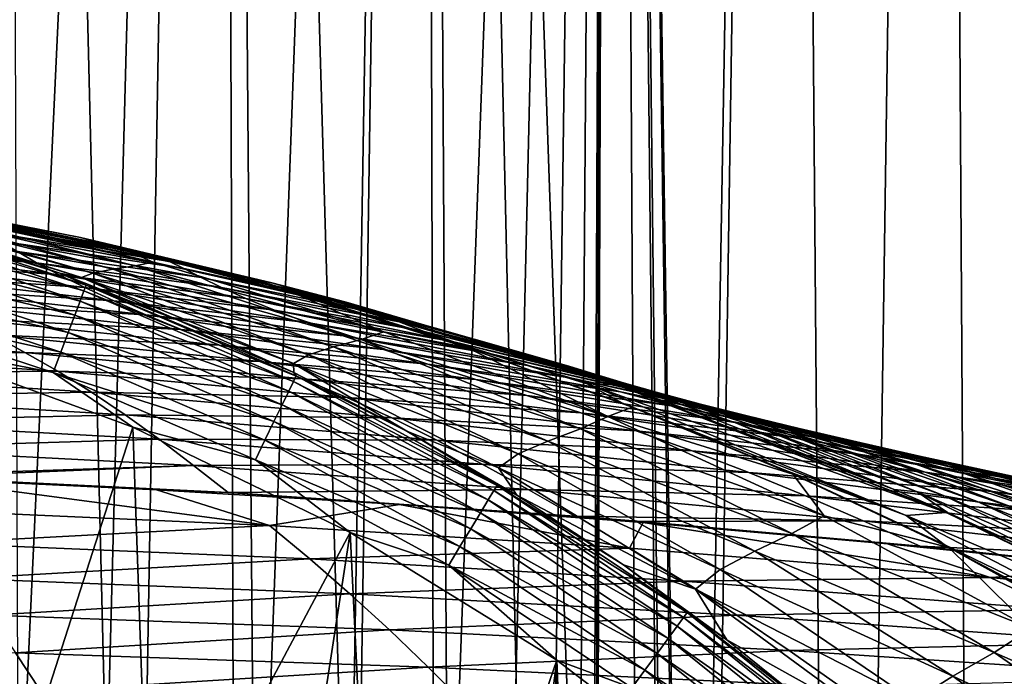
# Model space of a CAD drawing. Header units: metres. Extents: x -150 to 310, y -128 to 84.
# Tile 438 of 465: x 256.42 to 264.04, y 52.28 to 57.37. Entities that reach past the tile are written whole.
import ezdxf

# ---------------------------------------------------------------- set-up
doc = ezdxf.new("R2010")
doc.units = ezdxf.units.M
doc.layers.add('solid_26009703_SW0001_01', color=7, linetype='CONTINUOUS')

msp = doc.modelspace()

# ---------------------------------------------------------------- linework, layer by layer
at = {"layer": 'solid_26009703_SW0001_01'}
for points in [[(256.054688, 52.131805, 15.885242), (257.091187, 51.410515, 15.450412), (256.292542, 84.099998, 15.792057)], [(257.091187, 51.410515, 15.450412), (257.961365, 84.099998, 15.020418), (256.292542, 84.099998, 15.792057)], [(256.410187, 50.776371, -15.745143), (256.292542, 84.099998, -15.792057), (257.961365, 84.099998, -15.020418)], [(257.367126, 49.993549, -15.320755), (256.410187, 50.776371, -15.745143), (257.961365, 84.099998, -15.020418)], [(257.091187, 51.410515, 15.450412), (258.078766, 50.54818, 14.957729), (257.961365, 84.099998, 15.020418)], [(258.248108, 49.091465, -14.865012), (257.367126, 49.993549, -15.320755), (257.961365, 84.099998, -15.020418)], [(258.965302, 49.57592, 14.443796), (259.54129, 84.099998, 14.069586), (257.961365, 84.099998, 15.020418)], [(258.078766, 50.54818, 14.957729), (258.965302, 49.57592, 14.443796), (257.961365, 84.099998, 15.020418)], [(258.248108, 49.091465, -14.865012), (257.961365, 84.099998, -15.020418), (259.54129, 84.099998, -14.069586)], [(259.004242, 48.106419, -14.419548), (258.248108, 49.091465, -14.865012), (259.54129, 84.099998, -14.069586)], [(258.965302, 49.57592, 14.443796), (259.745392, 48.498402, 13.929379), (259.54129, 84.099998, 14.069586)], [(259.635254, 47.061981, -14.00578), (259.004242, 48.106419, -14.419548), (259.54129, 84.099998, -14.069586)], [(260.865784, 46.256153, 13.074194), (261.004303, 84.099998, 12.957369), (259.54129, 84.099998, 14.069586)], [(260.375275, 47.388805, 13.466767), (260.865784, 46.256153, 13.074194), (259.54129, 84.099998, 14.069586)], [(259.745392, 48.498402, 13.929379), (260.375275, 47.388805, 13.466767), (259.54129, 84.099998, 14.069586)], [(259.635254, 47.061981, -14.00578), (259.54129, 84.099998, -14.069586), (261.004303, 84.099998, -12.957369)], [(260.118439, 46.009544, -13.660788), (259.635254, 47.061981, -14.00578), (261.004303, 84.099998, -12.957369)], [(260.473267, 44.960007, -13.390701), (260.118439, 46.009544, -13.660788), (261.004303, 84.099998, -12.957369)], [(260.70578, 43.935467, -13.205546), (260.473267, 44.960007, -13.390701), (261.004303, 84.099998, -12.957369)], [(260.834045, 42.924469, -13.100519), (260.70578, 43.935467, -13.205546), (261.004303, 84.099998, -12.957369)], [(260.86496, 41.92757, -13.074885), (260.834045, 42.924469, -13.100519), (261.004303, 84.099998, -12.957369)], [(261.55072, 32.099998, -12.473018), (260.86496, 41.92757, -13.074885), (261.004303, 84.099998, -12.957369)], [(260.865784, 46.256153, 13.074194), (261.218506, 45.152451, 12.772821), (261.004303, 84.099998, 12.957369)], [(261.614532, 41.969818, 12.413801), (262.342926, 84.099998, 11.689745), (261.004303, 84.099998, 12.957369)], [(261.581024, 43.01535, 12.445072), (261.614532, 41.969818, 12.413801), (261.004303, 84.099998, 12.957369)], [(261.451355, 44.069912, 12.564504), (261.581024, 43.01535, 12.445072), (261.004303, 84.099998, 12.957369)], [(261.218506, 45.152451, 12.772821), (261.451355, 44.069912, 12.564504), (261.004303, 84.099998, 12.957369)], [(261.55072, 32.099998, -12.473018), (261.004303, 84.099998, -12.957369), (262.342926, 84.099998, -11.689745)], [(262.773315, 32.099998, -11.217721), (261.55072, 32.099998, -12.473018), (262.342926, 84.099998, -11.689745)], [(261.614532, 41.969818, 12.413801), (262.773315, 32.099998, 11.217721), (262.342926, 84.099998, 11.689745)], [(262.773315, 32.099998, 11.217721), (263.533142, 84.099998, 10.287792), (262.342926, 84.099998, 11.689745)], [(262.773315, 32.099998, -11.217721), (262.342926, 84.099998, -11.689745), (263.533142, 84.099998, -10.287792)], [(262.773315, 32.099998, 11.217721), (263.8573, 32.099998, 9.84706), (263.533142, 84.099998, 10.287792)], [(263.8573, 32.099998, -9.84706), (262.773315, 32.099998, -11.217721), (263.533142, 84.099998, -10.287792)], [(263.8573, 32.099998, 9.84706), (264.565948, 84.099998, 8.765393), (263.533142, 84.099998, 10.287792)], [(263.8573, 32.099998, -9.84706), (263.533142, 84.099998, -10.287792), (264.565948, 84.099998, -8.765393)], [(263.8573, 32.099998, 9.84706), (264.7966, 32.099998, 8.370223), (264.565948, 84.099998, 8.765393)], [(264.7966, 32.099998, -8.370223), (263.8573, 32.099998, -9.84706), (264.565948, 84.099998, -8.765393)], [(255.212128, 55.891445, 36.803436), (255.2733, 55.899307, 52.737919), (256.984924, 55.403477, 52.743118)], [(256.898315, 55.368999, 36.806248), (255.212128, 55.891445, 36.803436), (256.984924, 55.403477, 52.743118)], [(255.798996, 55.717415, 20.900473), (255.212128, 55.891445, 36.803436), (256.898315, 55.368999, 36.806248)], [(255.2733, 55.899307, 52.737919), (255.389999, 55.904415, 68.733292), (257.139984, 55.433613, 68.733543)], [(256.984924, 55.403477, 52.743118), (255.2733, 55.899307, 52.737919), (257.139984, 55.433613, 68.733543)], [(255.389999, 55.904415, 68.733292), (255.521652, 55.907814, 84.923531), (257.313538, 55.461067, 84.900261)], [(257.139984, 55.433613, 68.733543), (255.389999, 55.904415, 68.733292), (257.313538, 55.461067, 84.900261)], [(255.521652, 55.907814, 84.923531), (255.626846, 55.911312, 101.206551), (257.454254, 55.488689, 101.15081)], [(257.313538, 55.461067, 84.900261), (255.521652, 55.907814, 84.923531), (257.454254, 55.488689, 101.15081)], [(255.536438, 55.946499, 120.699867), (255.628342, 55.897404, 124.9048), (258.37326, 55.328197, 124.787811)], [(256.890594, 55.680046, 120.654282), (255.536438, 55.946499, 120.699867), (258.37326, 55.328197, 124.787811)], [(255.696793, 55.91116, 117.425247), (255.536438, 55.946499, 120.699867), (256.890594, 55.680046, 120.654282)], [(257.226135, 55.588684, 117.113655), (257.454254, 55.488689, 101.15081), (255.626846, 55.911312, 101.206551)], [(255.857437, 55.880943, 117.164337), (257.226135, 55.588684, 117.113655), (255.626846, 55.911312, 101.206551)], [(255.628342, 55.897404, 124.9048), (256.010468, 55.830154, 125.0028), (257.488251, 55.536282, 124.941803)], [(255.628342, 55.897404, 124.9048), (257.488251, 55.536282, 124.941803), (258.378906, 55.326172, 124.898666)], [(258.37326, 55.328197, 124.787811), (255.628342, 55.897404, 124.9048), (258.378906, 55.326172, 124.898666)], [(255.696793, 55.91116, 117.425247), (257.087219, 55.621788, 117.375557), (255.857437, 55.880943, 117.164337)], [(255.696793, 55.91116, 117.425247), (256.890594, 55.680046, 120.654282), (257.087219, 55.621788, 117.375557)], [(255.216263, 55.736446, 20.408051), (255.238708, 55.816921, 20.569689), (256.917419, 55.26627, 20.569689)], [(255.238708, 55.816921, 20.569689), (255.251602, 55.863194, 20.737625), (256.934448, 55.311192, 20.737625)], [(256.917419, 55.26627, 20.569689), (255.238708, 55.816921, 20.569689), (256.934448, 55.311192, 20.737625)], [(255.251602, 55.863194, 20.737625), (255.798996, 55.717415, 20.900473), (256.73175, 55.402405, 20.899961)], [(256.934448, 55.311192, 20.737625), (255.251602, 55.863194, 20.737625), (256.73175, 55.402405, 20.899961)], [(257.087219, 55.621788, 117.375557), (257.226135, 55.588684, 117.113655), (255.857437, 55.880943, 117.164337)], [(257.488251, 55.536282, 124.941803), (256.010468, 55.830154, 125.0028), (256.082642, 55.78421, 126.542175)], [(257.578949, 55.494663, 126.477005), (256.082642, 55.78421, 126.542175), (256.170868, 55.724159, 128.091446)], [(257.578949, 55.494663, 126.477005), (257.488251, 55.536282, 124.941803), (256.082642, 55.78421, 126.542175)], [(256.551086, 55.482769, 132.500412), (254.920959, 55.697533, 132.548401), (255.050446, 55.60289, 133.888916)], [(256.551086, 55.482769, 132.500412), (256.401886, 55.570522, 131.09024), (254.920959, 55.697533, 132.548401)], [(255.184814, 55.623653, 20.263763), (255.216263, 55.736446, 20.408051), (256.887817, 55.188145, 20.408051)], [(256.887817, 55.188145, 20.408051), (255.216263, 55.736446, 20.408051), (256.917419, 55.26627, 20.569689)], [(256.73175, 55.402405, 20.899961), (255.798996, 55.717415, 20.900473), (256.898315, 55.368999, 36.806248)], [(257.690674, 55.438625, 128.02298), (256.170868, 55.724159, 128.091446), (256.276276, 55.652, 129.615143)], [(257.690674, 55.438625, 128.02298), (257.578949, 55.494663, 126.477005), (256.170868, 55.724159, 128.091446)], [(258.223511, 55.357227, 120.598137), (256.890594, 55.680046, 120.654282), (258.37326, 55.328197, 124.787811)], [(257.087219, 55.621788, 117.375557), (256.890594, 55.680046, 120.654282), (258.223511, 55.357227, 120.598137)], [(256.725281, 55.389957, 133.846954), (255.050446, 55.60289, 133.888916), (255.198578, 55.50346, 135.179214)], [(256.725281, 55.389957, 133.846954), (256.551086, 55.482769, 132.500412), (255.050446, 55.60289, 133.888916)], [(255.146088, 55.484734, 20.146605), (255.184814, 55.623653, 20.263763), (256.846344, 55.078648, 20.263763)], [(256.846344, 55.078648, 20.263763), (255.184814, 55.623653, 20.263763), (256.887817, 55.188145, 20.408051)], [(257.824188, 55.370266, 129.545883), (256.276276, 55.652, 129.615143), (256.401886, 55.570522, 131.09024)], [(257.824188, 55.370266, 129.545883), (257.690674, 55.438625, 128.02298), (256.276276, 55.652, 129.615143)], [(257.087219, 55.621788, 117.375557), (258.451752, 55.271736, 117.31337), (257.226135, 55.588684, 117.113655)], [(257.087219, 55.621788, 117.375557), (258.223511, 55.357227, 120.598137), (258.451752, 55.271736, 117.31337)], [(257.226135, 55.588684, 117.113655), (258.569031, 55.237522, 117.050705), (257.454254, 55.488689, 101.15081)], [(258.451752, 55.271736, 117.31337), (258.569031, 55.237522, 117.050705), (257.226135, 55.588684, 117.113655)], [(257.983276, 55.292206, 131.023148), (256.401886, 55.570522, 131.09024), (256.551086, 55.482769, 132.500412)], [(257.983276, 55.292206, 131.023148), (257.824188, 55.370266, 129.545883), (256.401886, 55.570522, 131.09024)], [(258.378906, 55.326172, 124.898666), (257.488251, 55.536282, 124.941803), (257.578949, 55.494663, 126.477005)], [(255.102692, 55.329102, 20.062988), (255.146088, 55.484734, 20.146605), (256.795227, 54.943787, 20.146605)], [(256.795227, 54.943787, 20.146605), (255.146088, 55.484734, 20.146605), (256.846344, 55.078648, 20.263763)], [(256.924316, 55.292011, 135.143661), (255.198578, 55.50346, 135.179214), (255.365341, 55.399048, 136.434509)], [(256.924316, 55.292011, 135.143661), (256.725281, 55.389957, 133.846954), (255.198578, 55.50346, 135.179214)], [(258.171997, 55.207306, 132.438446), (256.551086, 55.482769, 132.500412), (256.725281, 55.389957, 133.846954)], [(258.171997, 55.207306, 132.438446), (257.983276, 55.292206, 131.023148), (256.551086, 55.482769, 132.500412)], [(256.984924, 55.403477, 52.743118), (257.139984, 55.433613, 68.733543), (258.850006, 54.832729, 68.733925)], [(257.139984, 55.433613, 68.733543), (257.313538, 55.461067, 84.900261), (259.06369, 54.890656, 84.868874)], [(258.850006, 54.832729, 68.733925), (257.139984, 55.433613, 68.733543), (259.06369, 54.890656, 84.868874)], [(257.313538, 55.461067, 84.900261), (257.454254, 55.488689, 101.15081), (259.240417, 54.948772, 101.075523)], [(259.06369, 54.890656, 84.868874), (257.313538, 55.461067, 84.900261), (259.240417, 54.948772, 101.075523)], [(258.569031, 55.237522, 117.050705), (259.240417, 54.948772, 101.075523), (257.454254, 55.488689, 101.15081)], [(259.058929, 55.141941, 126.399055), (257.578949, 55.494663, 126.477005), (257.690674, 55.438625, 128.02298)], [(258.94754, 55.178688, 124.868538), (258.378906, 55.326172, 124.898666), (257.578949, 55.494663, 126.477005)], [(259.058929, 55.141941, 126.399055), (258.94754, 55.178688, 124.868538), (257.578949, 55.494663, 126.477005)], [(259.195129, 55.090714, 127.940895), (257.690674, 55.438625, 128.02298), (257.824188, 55.370266, 129.545883)], [(259.195129, 55.090714, 127.940895), (259.058929, 55.141941, 126.399055), (257.690674, 55.438625, 128.02298)], [(257.148132, 55.188839, 136.404587), (255.365341, 55.399048, 136.434509), (255.55069, 55.289455, 137.669937)], [(257.148132, 55.188839, 136.404587), (256.924316, 55.292011, 135.143661), (255.365341, 55.399048, 136.434509)], [(258.392029, 55.116795, 133.792221), (256.725281, 55.389957, 133.846954), (256.924316, 55.292011, 135.143661)], [(258.392029, 55.116795, 133.792221), (258.171997, 55.207306, 132.438446), (256.725281, 55.389957, 133.846954)], [(257.647247, 55.041142, 20.899317), (256.73175, 55.402405, 20.899961), (256.898315, 55.368999, 36.806248)], [(256.934448, 55.311192, 20.737625), (256.73175, 55.402405, 20.899961), (257.647247, 55.041142, 20.899317)], [(256.898315, 55.368999, 36.806248), (256.984924, 55.403477, 52.743118), (258.656952, 54.771004, 52.749882)], [(258.540588, 54.703274, 36.80978), (256.898315, 55.368999, 36.806248), (258.656952, 54.771004, 52.749882)], [(257.647247, 55.041142, 20.899317), (256.898315, 55.368999, 36.806248), (258.540588, 54.703274, 36.80978)], [(258.656952, 54.771004, 52.749882), (256.984924, 55.403477, 52.743118), (258.850006, 54.832729, 68.733925)], [(259.35791, 55.026905, 129.462296), (257.824188, 55.370266, 129.545883), (257.983276, 55.292206, 131.023148)], [(259.35791, 55.026905, 129.462296), (259.195129, 55.090714, 127.940895), (257.824188, 55.370266, 129.545883)], [(258.223511, 55.357227, 120.598137), (258.37326, 55.328197, 124.787811), (261.036865, 54.54229, 124.629288)], [(260.81546, 54.546604, 120.454994), (258.223511, 55.357227, 120.598137), (261.036865, 54.54229, 124.629288)], [(258.451752, 55.271736, 117.31337), (258.223511, 55.357227, 120.598137), (260.81546, 54.546604, 120.454994)], [(255.057617, 55.167412, 20.014868), (255.102692, 55.329102, 20.062988), (256.738007, 54.792706, 20.062988)], [(256.738007, 54.792706, 20.062988), (255.102692, 55.329102, 20.062988), (256.795227, 54.943787, 20.146605)], [(257.396576, 55.08033, 137.643799), (255.55069, 55.289455, 137.669937), (255.754517, 55.174473, 138.900482)], [(257.396576, 55.08033, 137.643799), (257.148132, 55.188839, 136.404587), (255.55069, 55.289455, 137.669937)], [(256.917419, 55.26627, 20.569689), (256.934448, 55.311192, 20.737625), (258.560883, 54.609066, 20.737625)], [(258.643158, 55.020706, 135.096832), (256.924316, 55.292011, 135.143661), (257.148132, 55.188839, 136.404587)], [(258.643158, 55.020706, 135.096832), (258.392029, 55.116795, 133.792221), (256.924316, 55.292011, 135.143661)], [(256.934448, 55.311192, 20.737625), (257.647247, 55.041142, 20.899317), (258.543671, 54.633865, 20.898426)], [(258.560883, 54.609066, 20.737625), (256.934448, 55.311192, 20.737625), (258.543671, 54.633865, 20.898426)], [(259.551697, 54.95293, 130.941589), (257.983276, 55.292206, 131.023148), (258.171997, 55.207306, 132.438446)], [(259.551697, 54.95293, 130.941589), (259.35791, 55.026905, 129.462296), (257.983276, 55.292206, 131.023148)], [(258.37326, 55.328197, 124.787811), (258.378906, 55.326172, 124.898666), (258.94754, 55.178688, 124.868538)], [(258.37326, 55.328197, 124.787811), (258.94754, 55.178688, 124.868538), (260.387115, 54.757339, 124.782997)], [(258.37326, 55.328197, 124.787811), (260.387115, 54.757339, 124.782997), (261.045044, 54.541145, 124.739334)], [(261.036865, 54.54229, 124.629288), (258.37326, 55.328197, 124.787811), (261.045044, 54.541145, 124.739334)], [(256.887817, 55.188145, 20.408051), (256.917419, 55.26627, 20.569689), (258.539856, 54.565876, 20.569689)], [(258.539856, 54.565876, 20.569689), (256.917419, 55.26627, 20.569689), (258.560883, 54.609066, 20.737625)], [(259.781342, 54.871449, 132.362579), (258.171997, 55.207306, 132.438446), (258.392029, 55.116795, 133.792221)], [(259.781342, 54.871449, 132.362579), (259.551697, 54.95293, 130.941589), (258.171997, 55.207306, 132.438446)], [(258.451752, 55.271736, 117.31337), (259.786011, 54.862804, 117.239044), (258.569031, 55.237522, 117.050705)], [(258.451752, 55.271736, 117.31337), (260.81546, 54.546604, 120.454994), (259.786011, 54.862804, 117.239044)], [(258.569031, 55.237522, 117.050705), (259.88205, 54.829205, 116.975853), (259.240417, 54.948772, 101.075523)], [(259.786011, 54.862804, 117.239044), (259.88205, 54.829205, 116.975853), (258.569031, 55.237522, 117.050705)], [(256.678528, 54.635738, 20.014868), (255.536011, 54.856686, 20), (255.057617, 55.167412, 20.014868)], [(256.678528, 54.635738, 20.014868), (255.057617, 55.167412, 20.014868), (256.738007, 54.792706, 20.062988)], [(257.669525, 54.96637, 138.875168), (255.754517, 55.174473, 138.900482), (255.97554, 55.053581, 140.137131)], [(257.669525, 54.96637, 138.875168), (257.396576, 55.08033, 137.643799), (255.754517, 55.174473, 138.900482)], [(256.846344, 55.078648, 20.263763), (256.887817, 55.188145, 20.408051), (258.503296, 54.490765, 20.408051)], [(258.503296, 54.490765, 20.408051), (256.887817, 55.188145, 20.408051), (258.539856, 54.565876, 20.569689)], [(258.925171, 54.919056, 136.364899), (257.148132, 55.188839, 136.404587), (257.396576, 55.08033, 137.643799)], [(258.925171, 54.919056, 136.364899), (258.643158, 55.020706, 135.096832), (257.148132, 55.188839, 136.404587)], [(260.387115, 54.757339, 124.782997), (258.94754, 55.178688, 124.868538), (259.058929, 55.141941, 126.399055)], [(260.519348, 54.726471, 126.308426), (259.058929, 55.141941, 126.399055), (259.195129, 55.090714, 127.940895)], [(260.519348, 54.726471, 126.308426), (260.387115, 54.757339, 124.782997), (259.058929, 55.141941, 126.399055)], [(257.96521, 54.846554, 140.109039), (255.97554, 55.053581, 140.137131), (256.211395, 54.925995, 141.387436)], [(257.96521, 54.846554, 140.109039), (257.669525, 54.96637, 138.875168), (255.97554, 55.053581, 140.137131)], [(256.795227, 54.943787, 20.146605), (256.846344, 55.078648, 20.263763), (258.452026, 54.38549, 20.263763)], [(258.452026, 54.38549, 20.263763), (256.846344, 55.078648, 20.263763), (258.503296, 54.490765, 20.408051)], [(259.237885, 54.811867, 137.609039), (257.396576, 55.08033, 137.643799), (257.669525, 54.96637, 138.875168)], [(259.237885, 54.811867, 137.609039), (258.925171, 54.919056, 136.364899), (257.396576, 55.08033, 137.643799)], [(260.048645, 54.783669, 133.724792), (258.392029, 55.116795, 133.792221), (258.643158, 55.020706, 135.096832)], [(260.048645, 54.783669, 133.724792), (259.781342, 54.871449, 132.362579), (258.392029, 55.116795, 133.792221)], [(260.681213, 54.680817, 127.845268), (259.195129, 55.090714, 127.940895), (259.35791, 55.026905, 129.462296)], [(260.681213, 54.680817, 127.845268), (260.519348, 54.726471, 126.308426), (259.195129, 55.090714, 127.940895)], [(258.543671, 54.633865, 20.898426), (257.647247, 55.041142, 20.899317), (258.540588, 54.703274, 36.80978)], [(260.353333, 54.689766, 135.038818), (258.643158, 55.020706, 135.096832), (258.925171, 54.919056, 136.364899)], [(260.353333, 54.689766, 135.038818), (260.048645, 54.783669, 133.724792), (258.643158, 55.020706, 135.096832)], [(260.874603, 54.622288, 129.364502), (259.35791, 55.026905, 129.462296), (259.551697, 54.95293, 130.941589)], [(260.874603, 54.622288, 129.364502), (260.681213, 54.680817, 127.845268), (259.35791, 55.026905, 129.462296)], [(256.459412, 54.790485, 142.661865), (254.305878, 54.936382, 142.694397), (254.476181, 54.788559, 144.026749)], [(256.459412, 54.790485, 142.661865), (256.211395, 54.925995, 141.387436), (254.305878, 54.936382, 142.694397)], [(258.28064, 54.720211, 141.352631), (256.211395, 54.925995, 141.387436), (256.459412, 54.790485, 142.661865)], [(258.28064, 54.720211, 141.352631), (257.96521, 54.846554, 140.109039), (256.211395, 54.925995, 141.387436)], [(256.738007, 54.792706, 20.062988), (256.795227, 54.943787, 20.146605), (258.388885, 54.255833, 20.146605)], [(258.388885, 54.255833, 20.146605), (256.795227, 54.943787, 20.146605), (258.452026, 54.38549, 20.263763)], [(259.580933, 54.699135, 138.841705), (257.669525, 54.96637, 138.875168), (257.96521, 54.846554, 140.109039)], [(259.580933, 54.699135, 138.841705), (259.237885, 54.811867, 137.609039), (257.669525, 54.96637, 138.875168)], [(260.694977, 54.589901, 136.315506), (258.925171, 54.919056, 136.364899), (259.237885, 54.811867, 137.609039)], [(260.694977, 54.589901, 136.315506), (260.353333, 54.689766, 135.038818), (258.925171, 54.919056, 136.364899)], [(259.06369, 54.890656, 84.868874), (259.240417, 54.948772, 101.075523), (260.975098, 54.293407, 100.980927)], [(259.88205, 54.829205, 116.975853), (260.975098, 54.293407, 100.980927), (259.240417, 54.948772, 101.075523)], [(261.104614, 54.553043, 130.845627), (259.551697, 54.95293, 130.941589), (259.781342, 54.871449, 132.362579)], [(261.104614, 54.553043, 130.845627), (260.874603, 54.622288, 129.364502), (259.551697, 54.95293, 130.941589)], [(255.536011, 54.856686, 20), (257.295593, 54.212635, 20), (256.363159, 51.31665, 20)], [(256.678528, 54.635738, 20.014868), (257.295593, 54.212635, 20), (255.536011, 54.856686, 20)], [(259.952209, 54.580601, 140.072281), (257.96521, 54.846554, 140.109039), (258.28064, 54.720211, 141.352631)], [(259.952209, 54.580601, 140.072281), (259.580933, 54.699135, 138.841705), (257.96521, 54.846554, 140.109039)], [(258.656952, 54.771004, 52.749882), (258.850006, 54.832729, 68.733925), (260.510193, 54.104126, 68.734428)], [(258.850006, 54.832729, 68.733925), (259.06369, 54.890656, 84.868874), (260.761932, 54.198704, 84.829506)], [(260.510193, 54.104126, 68.734428), (258.850006, 54.832729, 68.733925), (260.761932, 54.198704, 84.829506)], [(260.761932, 54.198704, 84.829506), (259.06369, 54.890656, 84.868874), (260.975098, 54.293407, 100.980927)], [(261.37674, 54.475498, 132.272888), (259.781342, 54.871449, 132.362579), (260.048645, 54.783669, 133.724792)], [(261.37674, 54.475498, 132.272888), (261.104614, 54.553043, 130.845627), (259.781342, 54.871449, 132.362579)], [(259.786011, 54.862804, 117.239044), (261.087891, 54.39645, 117.152878), (259.88205, 54.829205, 116.975853)], [(259.786011, 54.862804, 117.239044), (260.81546, 54.546604, 120.454994), (261.087891, 54.39645, 117.152878)], [(259.88205, 54.829205, 116.975853), (261.163086, 54.365189, 116.889381), (260.975098, 54.293407, 100.980927)], [(261.087891, 54.39645, 117.152878), (261.163086, 54.365189, 116.889381), (259.88205, 54.829205, 116.975853)], [(256.715363, 54.644154, 143.982559), (256.459412, 54.790485, 142.661865), (254.476181, 54.788559, 144.026749)], [(256.715363, 54.644154, 143.982559), (254.476181, 54.788559, 144.026749), (254.648849, 54.626209, 145.433899)], [(258.612183, 54.58625, 142.616043), (256.459412, 54.790485, 142.661865), (256.715363, 54.644154, 143.982559)], [(258.612183, 54.58625, 142.616043), (258.28064, 54.720211, 141.352631), (256.459412, 54.790485, 142.661865)], [(256.678528, 54.635738, 20.014868), (256.738007, 54.792706, 20.062988), (258.318146, 54.110577, 20.062988)], [(258.318146, 54.110577, 20.062988), (256.738007, 54.792706, 20.062988), (258.388885, 54.255833, 20.146605)], [(258.540588, 54.703274, 36.80978), (258.656952, 54.771004, 52.749882), (260.279724, 54.004566, 52.758106)], [(260.279724, 54.004566, 52.758106), (258.656952, 54.771004, 52.749882), (260.510193, 54.104126, 68.734428)], [(261.073273, 54.48423, 137.565704), (259.237885, 54.811867, 137.609039), (259.580933, 54.699135, 138.841705)], [(261.073273, 54.48423, 137.565704), (260.694977, 54.589901, 136.315506), (259.237885, 54.811867, 137.609039)], [(261.693054, 54.39085, 133.64473), (260.048645, 54.783669, 133.724792), (260.353333, 54.689766, 135.038818)], [(261.693054, 54.39085, 133.64473), (261.37674, 54.475498, 132.272888), (260.048645, 54.783669, 133.724792)], [(261.045044, 54.541145, 124.739334), (260.387115, 54.757339, 124.782997), (260.519348, 54.726471, 126.308426)], [(260.348022, 54.455761, 141.307556), (258.28064, 54.720211, 141.352631), (258.612183, 54.58625, 142.616043)], [(260.348022, 54.455761, 141.307556), (259.952209, 54.580601, 140.072281), (258.28064, 54.720211, 141.352631)], [(260.128235, 53.897472, 36.813904), (258.540588, 54.703274, 36.80978), (260.279724, 54.004566, 52.758106)], [(259.418365, 54.181362, 20.897301), (258.540588, 54.703274, 36.80978), (260.128235, 53.897472, 36.813904)], [(259.418365, 54.181362, 20.897301), (258.543671, 54.633865, 20.898426), (258.540588, 54.703274, 36.80978)], [(261.487701, 54.372894, 138.800095), (259.580933, 54.699135, 138.841705), (259.952209, 54.580601, 140.072281)], [(261.487701, 54.372894, 138.800095), (261.073273, 54.48423, 137.565704), (259.580933, 54.699135, 138.841705)], [(262.052979, 54.299435, 134.969666), (260.353333, 54.689766, 135.038818), (260.694977, 54.589901, 136.315506)], [(262.052979, 54.299435, 134.969666), (261.693054, 54.39085, 133.64473), (260.353333, 54.689766, 135.038818)], [(261.957153, 54.248974, 126.205276), (260.519348, 54.726471, 126.308426), (260.681213, 54.680817, 127.845268)], [(261.802704, 54.273216, 124.685394), (261.045044, 54.541145, 124.739334), (260.519348, 54.726471, 126.308426)], [(261.957153, 54.248974, 126.205276), (261.802704, 54.273216, 124.685394), (260.519348, 54.726471, 126.308426)], [(262.146027, 54.209614, 127.736259), (260.681213, 54.680817, 127.845268), (260.874603, 54.622288, 129.364502)], [(262.146027, 54.209614, 127.736259), (261.957153, 54.248974, 126.205276), (260.681213, 54.680817, 127.845268)], [(256.974854, 54.483765, 145.373703), (256.715363, 54.644154, 143.982559), (254.648849, 54.626209, 145.433899)], [(256.974854, 54.483765, 145.373703), (254.648849, 54.626209, 145.433899), (254.822556, 54.447998, 146.921295)], [(258.244629, 53.959663, 20.014868), (257.295593, 54.212635, 20), (256.678528, 54.635738, 20.014868)], [(258.244629, 53.959663, 20.014868), (256.678528, 54.635738, 20.014868), (258.318146, 54.110577, 20.062988)], [(258.954346, 54.441952, 143.920486), (256.715363, 54.644154, 143.982559), (256.974854, 54.483765, 145.373703)], [(258.954346, 54.441952, 143.920486), (258.612183, 54.58625, 142.616043), (256.715363, 54.644154, 143.982559)], [(258.539856, 54.565876, 20.569689), (258.560883, 54.609066, 20.737625), (260.116486, 53.761196, 20.737625)], [(258.560883, 54.609066, 20.737625), (258.543671, 54.633865, 20.898426), (259.418365, 54.181362, 20.897301)], [(260.116486, 53.761196, 20.737625), (258.560883, 54.609066, 20.737625), (259.418365, 54.181362, 20.897301)], [(262.371552, 54.157028, 129.252625), (260.874603, 54.622288, 129.364502), (261.104614, 54.553043, 130.845627)], [(262.371552, 54.157028, 129.252625), (262.146027, 54.209614, 127.736259), (260.874603, 54.622288, 129.364502)], [(258.503296, 54.490765, 20.408051), (258.539856, 54.565876, 20.569689), (260.091614, 53.7201, 20.569689)], [(260.091614, 53.7201, 20.569689), (258.539856, 54.565876, 20.569689), (260.116486, 53.761196, 20.737625)], [(260.763947, 54.323715, 142.556931), (258.612183, 54.58625, 142.616043), (258.954346, 54.441952, 143.920486)], [(260.763947, 54.323715, 142.556931), (260.348022, 54.455761, 141.307556), (258.612183, 54.58625, 142.616043)], [(261.93573, 54.255817, 140.026917), (259.952209, 54.580601, 140.072281), (260.348022, 54.455761, 141.307556)], [(261.93573, 54.255817, 140.026917), (261.487701, 54.372894, 138.800095), (259.952209, 54.580601, 140.072281)], [(262.455994, 54.201572, 136.256454), (260.694977, 54.589901, 136.315506), (261.073273, 54.48423, 137.565704)], [(262.455994, 54.201572, 136.256454), (262.052979, 54.299435, 134.969666), (260.694977, 54.589901, 136.315506)], [(260.81546, 54.546604, 120.454994), (261.036865, 54.54229, 124.629288), (263.594788, 53.550587, 124.431458)], [(263.284271, 53.528912, 120.273178), (260.81546, 54.546604, 120.454994), (263.594788, 53.550587, 124.431458)], [(261.087891, 54.39645, 117.152878), (260.81546, 54.546604, 120.454994), (263.284271, 53.528912, 120.273178)], [(261.036865, 54.54229, 124.629288), (261.045044, 54.541145, 124.739334), (261.802704, 54.273216, 124.685394)], [(261.036865, 54.54229, 124.629288), (261.802704, 54.273216, 124.685394), (263.190491, 53.727901, 124.576065)], [(261.036865, 54.54229, 124.629288), (263.190491, 53.727901, 124.576065), (263.605927, 53.550415, 124.540588)], [(263.594788, 53.550587, 124.431458), (261.036865, 54.54229, 124.629288), (263.605927, 53.550415, 124.540588)], [(262.639465, 54.093105, 130.735413), (261.104614, 54.553043, 130.845627), (261.37674, 54.475498, 132.272888)], [(262.639465, 54.093105, 130.735413), (262.371552, 54.157028, 129.252625), (261.104614, 54.553043, 130.845627)], [(257.235901, 54.308033, 146.840744), (256.974854, 54.483765, 145.373703), (254.822556, 54.447998, 146.921295)], [(257.235901, 54.308033, 146.840744), (254.822556, 54.447998, 146.921295), (254.997726, 54.254745, 148.473541)], [(259.301208, 54.284267, 145.289215), (256.974854, 54.483765, 145.373703), (257.235901, 54.308033, 146.840744)], [(259.301208, 54.284267, 145.289215), (258.954346, 54.441952, 143.920486), (256.974854, 54.483765, 145.373703)], [(258.452026, 54.38549, 20.263763), (258.503296, 54.490765, 20.408051), (260.04834, 53.648632, 20.408051)], [(260.04834, 53.648632, 20.408051), (258.503296, 54.490765, 20.408051), (260.091614, 53.7201, 20.569689)], [(261.193054, 54.181965, 143.840546), (258.954346, 54.441952, 143.920486), (259.301208, 54.284267, 145.289215)], [(261.193054, 54.181965, 143.840546), (260.763947, 54.323715, 142.556931), (258.954346, 54.441952, 143.920486)], [(262.413025, 54.132713, 141.252197), (260.348022, 54.455761, 141.307556), (260.763947, 54.323715, 142.556931)], [(262.413025, 54.132713, 141.252197), (261.93573, 54.255817, 140.026917), (260.348022, 54.455761, 141.307556)], [(262.90152, 54.097584, 137.513809), (261.073273, 54.48423, 137.565704), (261.487701, 54.372894, 138.800095)], [(262.90152, 54.097584, 137.513809), (262.455994, 54.201572, 136.256454), (261.073273, 54.48423, 137.565704)], [(262.955994, 54.019966, 132.169479), (261.37674, 54.475498, 132.272888), (261.693054, 54.39085, 133.64473)], [(262.955994, 54.019966, 132.169479), (262.639465, 54.093105, 130.735413), (261.37674, 54.475498, 132.272888)], [(258.388885, 54.255833, 20.146605), (258.452026, 54.38549, 20.263763), (259.987701, 53.548466, 20.263763)], [(259.987701, 53.548466, 20.263763), (258.452026, 54.38549, 20.263763), (260.04834, 53.648632, 20.408051)], [(261.163086, 54.365189, 116.889381), (262.40799, 53.848309, 116.791855), (260.975098, 54.293407, 100.980927)], [(261.087891, 54.39645, 117.152878), (262.352936, 53.875599, 117.055428), (261.163086, 54.365189, 116.889381)], [(261.087891, 54.39645, 117.152878), (263.284271, 53.528912, 120.273178), (262.352936, 53.875599, 117.055428)], [(262.352936, 53.875599, 117.055428), (262.40799, 53.848309, 116.791855), (261.163086, 54.365189, 116.889381)], [(263.388855, 53.987778, 138.750381), (261.487701, 54.372894, 138.800095), (261.93573, 54.255817, 140.026917)], [(263.388855, 53.987778, 138.750381), (262.90152, 54.097584, 137.513809), (261.487701, 54.372894, 138.800095)], [(263.323212, 53.938789, 133.552124), (261.693054, 54.39085, 133.64473), (262.052979, 54.299435, 134.969666)], [(263.323212, 53.938789, 133.552124), (262.955994, 54.019966, 132.169479), (261.693054, 54.39085, 133.64473)], [(257.499084, 54.117767, 148.368973), (257.235901, 54.308033, 146.840744), (254.997726, 54.254745, 148.473541)], [(259.650055, 54.111992, 146.727646), (257.235901, 54.308033, 146.840744), (257.499084, 54.117767, 148.368973)], [(259.650055, 54.111992, 146.727646), (259.301208, 54.284267, 145.289215), (257.235901, 54.308033, 146.840744)], [(260.761932, 54.198704, 84.829506), (260.975098, 54.293407, 100.980927), (262.648743, 53.526321, 100.8675)], [(262.914337, 54.002907, 142.484558), (260.763947, 54.323715, 142.556931), (261.193054, 54.181965, 143.840546)], [(262.914337, 54.002907, 142.484558), (262.413025, 54.132713, 141.252197), (260.763947, 54.323715, 142.556931)], [(262.40799, 53.848309, 116.791855), (262.648743, 53.526321, 100.8675), (260.975098, 54.293407, 100.980927)], [(263.740356, 53.850094, 134.889465), (262.052979, 54.299435, 134.969666), (262.455994, 54.201572, 136.256454)], [(263.740356, 53.850094, 134.889465), (263.323212, 53.938789, 133.552124), (262.052979, 54.299435, 134.969666)], [(257.499084, 54.117767, 148.368973), (254.997726, 54.254745, 148.473541), (255.175201, 54.048649, 150.067398)], [(257.295593, 54.212635, 20), (257.426453, 50.483398, 20), (256.363159, 51.31665, 20)], [(257.295593, 54.212635, 20), (258.979614, 53.395409, 20), (257.426453, 50.483398, 20)], [(258.244629, 53.959663, 20.014868), (258.979614, 53.395409, 20), (257.295593, 54.212635, 20)], [(258.318146, 54.110577, 20.062988), (258.388885, 54.255833, 20.146605), (259.913025, 53.425095, 20.146605)], [(259.913025, 53.425095, 20.146605), (258.388885, 54.255833, 20.146605), (259.987701, 53.548466, 20.263763)], [(261.62796, 54.02771, 145.180389), (259.301208, 54.284267, 145.289215), (259.650055, 54.111992, 146.727646)], [(261.62796, 54.02771, 145.180389), (261.193054, 54.181965, 143.840546), (259.301208, 54.284267, 145.289215)], [(263.190491, 53.727901, 124.576065), (261.802704, 54.273216, 124.685394), (261.957153, 54.248974, 126.205276)], [(263.915039, 53.872295, 139.972931), (261.93573, 54.255817, 140.026917), (262.413025, 54.132713, 141.252197)], [(263.915039, 53.872295, 139.972931), (263.388855, 53.987778, 138.750381), (261.93573, 54.255817, 140.026917)], [(263.369293, 53.71064, 126.089874), (261.957153, 54.248974, 126.205276), (262.146027, 54.209614, 127.736259)], [(263.369293, 53.71064, 126.089874), (263.190491, 53.727901, 124.576065), (261.957153, 54.248974, 126.205276)], [(260.269287, 53.685051, 20.895929), (259.418365, 54.181362, 20.897301), (260.128235, 53.897472, 36.813904)], [(260.116486, 53.761196, 20.737625), (259.418365, 54.181362, 20.897301), (260.269287, 53.685051, 20.895929)], [(260.510193, 54.104126, 68.734428), (260.761932, 54.198704, 84.829506), (262.398682, 53.38945, 84.78241)], [(262.398682, 53.38945, 84.78241), (260.761932, 54.198704, 84.829506), (262.648743, 53.526321, 100.8675)], [(263.431335, 53.864197, 143.742722), (261.193054, 54.181965, 143.840546), (261.62796, 54.02771, 145.180389)], [(263.431335, 53.864197, 143.742722), (262.914337, 54.002907, 142.484558), (261.193054, 54.181965, 143.840546)], [(263.5867, 53.678211, 127.614113), (262.146027, 54.209614, 127.736259), (262.371552, 54.157028, 129.252625)], [(263.5867, 53.678211, 127.614113), (263.369293, 53.71064, 126.089874), (262.146027, 54.209614, 127.736259)], [(263.84613, 53.632156, 129.126907), (262.371552, 54.157028, 129.252625), (262.639465, 54.093105, 130.735413)], [(263.84613, 53.632156, 129.126907), (263.5867, 53.678211, 127.614113), (262.371552, 54.157028, 129.252625)], [(264.206696, 53.754395, 136.18782), (262.455994, 54.201572, 136.256454), (262.90152, 54.097584, 137.513809)], [(264.206696, 53.754395, 136.18782), (263.740356, 53.850094, 134.889465), (262.455994, 54.201572, 136.256454)], [(257.765564, 53.915089, 149.936127), (257.499084, 54.117767, 148.368973), (255.175201, 54.048649, 150.067398)], [(260.001648, 53.925892, 148.222168), (257.499084, 54.117767, 148.368973), (257.765564, 53.915089, 149.936127)], [(260.001648, 53.925892, 148.222168), (259.650055, 54.111992, 146.727646), (257.499084, 54.117767, 148.368973)], [(258.244629, 53.959663, 20.014868), (258.318146, 54.110577, 20.062988), (259.829376, 53.286884, 20.062988)], [(259.829376, 53.286884, 20.062988), (258.318146, 54.110577, 20.062988), (259.913025, 53.425095, 20.146605)], [(262.065277, 53.859844, 146.582001), (259.650055, 54.111992, 146.727646), (260.001648, 53.925892, 148.222168)], [(262.065277, 53.859844, 146.582001), (261.62796, 54.02771, 145.180389), (259.650055, 54.111992, 146.727646)], [(260.279724, 54.004566, 52.758106), (260.510193, 54.104126, 68.734428), (262.111694, 53.252483, 68.735046)], [(262.111694, 53.252483, 68.735046), (260.510193, 54.104126, 68.734428), (262.398682, 53.38945, 84.78241)], [(264.475128, 53.751122, 141.186584), (262.413025, 54.132713, 141.252197), (262.914337, 54.002907, 142.484558)], [(264.475128, 53.751122, 141.186584), (263.915039, 53.872295, 139.972931), (262.413025, 54.132713, 141.252197)], [(264.153931, 53.574059, 130.611145), (262.639465, 54.093105, 130.735413), (262.955994, 54.019966, 132.169479)], [(264.153931, 53.574059, 130.611145), (263.84613, 53.632156, 129.126907), (262.639465, 54.093105, 130.735413)], [(264.721344, 53.652195, 137.453445), (262.90152, 54.097584, 137.513809), (263.388855, 53.987778, 138.750381)], [(264.721344, 53.652195, 137.453445), (264.206696, 53.754395, 136.18782), (262.90152, 54.097584, 137.513809)], [(257.765564, 53.915089, 149.936127), (255.175201, 54.048649, 150.067398), (255.355408, 53.834473, 151.665955)], [(260.128235, 53.897472, 36.813904), (260.279724, 54.004566, 52.758106), (261.844757, 53.109455, 52.76757)], [(261.844757, 53.109455, 52.76757), (260.279724, 54.004566, 52.758106), (262.111694, 53.252483, 68.735046)], [(263.9552, 53.714077, 145.047272), (261.62796, 54.02771, 145.180389), (262.065277, 53.859844, 146.582001)], [(263.9552, 53.714077, 145.047272), (263.431335, 53.864197, 143.742722), (261.62796, 54.02771, 145.180389)], [(265.063049, 53.623863, 142.398911), (262.914337, 54.002907, 142.484558), (263.431335, 53.864197, 143.742722)], [(265.063049, 53.623863, 142.398911), (264.475128, 53.751122, 141.186584), (262.914337, 54.002907, 142.484558)], [(264.516876, 53.505695, 132.052551), (262.955994, 54.019966, 132.169479), (263.323212, 53.938789, 133.552124)], [(264.516876, 53.505695, 132.052551), (264.153931, 53.574059, 130.611145), (262.955994, 54.019966, 132.169479)], [(265.283386, 53.543999, 138.692612), (263.388855, 53.987778, 138.750381), (263.915039, 53.872295, 139.972931)], [(265.283386, 53.543999, 138.692612), (264.721344, 53.652195, 137.453445), (263.388855, 53.987778, 138.750381)], [(257.765564, 53.915089, 149.936127), (255.355408, 53.834473, 151.665955), (255.594391, 53.825008, 151.654373)], [(257.765564, 53.915089, 149.936127), (255.594391, 53.825008, 151.654373), (258.03421, 53.704746, 151.506927)], [(260.357483, 53.727982, 149.751923), (260.001648, 53.925892, 148.222168), (257.765564, 53.915089, 149.936127)], [(260.357483, 53.727982, 149.751923), (257.765564, 53.915089, 149.936127), (258.03421, 53.704746, 151.506927)], [(259.742432, 53.143291, 20.014868), (258.979614, 53.395409, 20), (258.244629, 53.959663, 20.014868)], [(259.742432, 53.143291, 20.014868), (258.244629, 53.959663, 20.014868), (259.829376, 53.286884, 20.062988)], [(262.505768, 53.679077, 148.033127), (260.001648, 53.925892, 148.222168), (260.357483, 53.727982, 149.751923)], [(262.505768, 53.679077, 148.033127), (262.065277, 53.859844, 146.582001), (260.001648, 53.925892, 148.222168)], [(264.937164, 53.42823, 133.447174), (263.323212, 53.938789, 133.552124), (263.740356, 53.850094, 134.889465)], [(264.937164, 53.42823, 133.447174), (264.516876, 53.505695, 132.052551), (263.323212, 53.938789, 133.552124)], [(261.652069, 52.957878, 36.818356), (260.128235, 53.897472, 36.813904), (261.844757, 53.109455, 52.76757)], [(260.269287, 53.685051, 20.895929), (260.128235, 53.897472, 36.813904), (261.652069, 52.957878, 36.818356)], [(264.48172, 53.551559, 146.403793), (262.065277, 53.859844, 146.582001), (262.505768, 53.679077, 148.033127)], [(264.48172, 53.551559, 146.403793), (263.9552, 53.714077, 145.047272), (262.065277, 53.859844, 146.582001)], [(262.352936, 53.875599, 117.055428), (263.578003, 53.30302, 116.947258), (262.40799, 53.848309, 116.791855)], [(262.352936, 53.875599, 117.055428), (263.284271, 53.528912, 120.273178), (263.578003, 53.30302, 116.947258)], [(262.40799, 53.848309, 116.791855), (263.61377, 53.281204, 116.683784), (262.648743, 53.526321, 100.8675)], [(263.578003, 53.30302, 116.947258), (263.61377, 53.281204, 116.683784), (262.40799, 53.848309, 116.791855)], [(265.669159, 53.488659, 143.627029), (263.431335, 53.864197, 143.742722), (263.9552, 53.714077, 145.047272)], [(265.669159, 53.488659, 143.627029), (265.063049, 53.623863, 142.398911), (263.431335, 53.864197, 143.742722)], [(265.413788, 53.3424, 134.798386), (263.740356, 53.850094, 134.889465), (264.206696, 53.754395, 136.18782)], [(265.413788, 53.3424, 134.798386), (264.937164, 53.42823, 133.447174), (263.740356, 53.850094, 134.889465)], [(265.889404, 53.430199, 139.91037), (263.915039, 53.872295, 139.972931), (264.475128, 53.751122, 141.186584)], [(265.889404, 53.430199, 139.91037), (265.283386, 53.543999, 138.692612), (263.915039, 53.872295, 139.972931)], [(255.600586, 53.816284, 151.718689), (255.56897, 53.575508, 153.525375), (258.355225, 53.449875, 153.333282)], [(255.594391, 53.825008, 151.654373), (255.600586, 53.816284, 151.718689), (257.47879, 53.727772, 151.609268)], [(258.03421, 53.704746, 151.506927), (255.594391, 53.825008, 151.654373), (257.47879, 53.727772, 151.609268)], [(257.47879, 53.727772, 151.609268), (255.600586, 53.816284, 151.718689), (258.355225, 53.449875, 153.333282)], [(260.091614, 53.7201, 20.569689), (260.116486, 53.761196, 20.737625), (261.588654, 52.776554, 20.737625)], [(260.116486, 53.761196, 20.737625), (260.269287, 53.685051, 20.895929), (261.095551, 53.145809, 20.894173)], [(261.588654, 52.776554, 20.737625), (260.116486, 53.761196, 20.737625), (261.095551, 53.145809, 20.894173)], [(259.362152, 53.613514, 151.46788), (257.47879, 53.727772, 151.609268), (258.355225, 53.449875, 153.333282)], [(258.03421, 53.704746, 151.506927), (257.47879, 53.727772, 151.609268), (259.362152, 53.613514, 151.46788)], [(260.357483, 53.727982, 149.751923), (258.03421, 53.704746, 151.506927), (260.719482, 53.522659, 151.283447)], [(260.719482, 53.522659, 151.283447), (258.03421, 53.704746, 151.506927), (259.362152, 53.613514, 151.46788)], [(260.04834, 53.648632, 20.408051), (260.091614, 53.7201, 20.569689), (261.560181, 52.737865, 20.569689)], [(261.560181, 52.737865, 20.569689), (260.091614, 53.7201, 20.569689), (261.588654, 52.776554, 20.737625)], [(261.095551, 53.145809, 20.894173), (260.269287, 53.685051, 20.895929), (261.652069, 52.957878, 36.818356)], [(262.951324, 53.487274, 149.514755), (260.357483, 53.727982, 149.751923), (260.719482, 53.522659, 151.283447)], [(262.951324, 53.487274, 149.514755), (262.505768, 53.679077, 148.033127), (260.357483, 53.727982, 149.751923)], [(265.011749, 53.377274, 147.801834), (262.505768, 53.679077, 148.033127), (262.951324, 53.487274, 149.514755)], [(265.011749, 53.377274, 147.801834), (264.48172, 53.551559, 146.403793), (262.505768, 53.679077, 148.033127)], [(263.605927, 53.550415, 124.540588), (263.190491, 53.727901, 124.576065), (263.369293, 53.71064, 126.089874)], [(264.752808, 53.112701, 125.962494), (263.369293, 53.71064, 126.089874), (263.5867, 53.678211, 127.614113)], [(264.550232, 53.121456, 124.455048), (263.605927, 53.550415, 124.540588), (263.369293, 53.71064, 126.089874)], [(264.752808, 53.112701, 125.962494), (264.550232, 53.121456, 124.455048), (263.369293, 53.71064, 126.089874)], [(266.282959, 53.343361, 144.889816), (263.9552, 53.714077, 145.047272), (264.48172, 53.551559, 146.403793)], [(266.282959, 53.343361, 144.889816), (265.669159, 53.488659, 143.627029), (263.9552, 53.714077, 145.047272)], [(259.362152, 53.613514, 151.46788), (258.355225, 53.449875, 153.333282), (261.143341, 53.27388, 153.063904)], [(261.247772, 53.473553, 151.294586), (259.362152, 53.613514, 151.46788), (261.143341, 53.27388, 153.063904)], [(260.719482, 53.522659, 151.283447), (259.362152, 53.613514, 151.46788), (261.247772, 53.473553, 151.294586)], [(259.987701, 53.548466, 20.263763), (260.04834, 53.648632, 20.408051), (261.510651, 52.670582, 20.408051)], [(261.510651, 52.670582, 20.408051), (260.04834, 53.648632, 20.408051), (261.560181, 52.737865, 20.569689)], [(265.000488, 53.087753, 127.479095), (263.5867, 53.678211, 127.614113), (263.84613, 53.632156, 129.126907)], [(265.000488, 53.087753, 127.479095), (264.752808, 53.112701, 125.962494), (263.5867, 53.678211, 127.614113)], [(265.295746, 53.048733, 128.987595), (263.84613, 53.632156, 129.126907), (264.153931, 53.574059, 130.611145)], [(265.295746, 53.048733, 128.987595), (265.000488, 53.087753, 127.479095), (263.84613, 53.632156, 129.126907)], [(258.355225, 53.449875, 153.333282), (255.56897, 53.575508, 153.525375), (255.777008, 53.313004, 155.340668)], [(259.913025, 53.425095, 20.146605), (259.987701, 53.548466, 20.263763), (261.441223, 52.576275, 20.263763)], [(261.441223, 52.576275, 20.263763), (259.987701, 53.548466, 20.263763), (261.510651, 52.670582, 20.408051)], [(262.398682, 53.38945, 84.78241), (262.648743, 53.526321, 100.8675), (264.252014, 52.652, 100.735832)], [(263.61377, 53.281204, 116.683784), (264.252014, 52.652, 100.735832), (262.648743, 53.526321, 100.8675)], [(263.284271, 53.528912, 120.273178), (263.594788, 53.550587, 124.431458), (266.026611, 52.367157, 124.197227)], [(265.607697, 52.32201, 120.056168), (263.284271, 53.528912, 120.273178), (266.026611, 52.367157, 124.197227)], [(263.578003, 53.30302, 116.947258), (263.284271, 53.528912, 120.273178), (265.607697, 52.32201, 120.056168)], [(263.594788, 53.550587, 124.431458), (263.605927, 53.550415, 124.540588), (264.550232, 53.121456, 124.455048)], [(263.594788, 53.550587, 124.431458), (264.550232, 53.121456, 124.455048), (265.873138, 52.457821, 124.323143)], [(263.594788, 53.550587, 124.431458), (265.873138, 52.457821, 124.323143), (266.041351, 52.367931, 124.305313)], [(266.026611, 52.367157, 124.197227), (263.594788, 53.550587, 124.431458), (266.041351, 52.367931, 124.305313)], [(258.355225, 53.449875, 153.333282), (255.777008, 53.313004, 155.340668), (258.667328, 53.1912, 155.117325)], [(261.143341, 53.27388, 153.063904), (258.355225, 53.449875, 153.333282), (258.667328, 53.1912, 155.117325)], [(261.235138, 53.481735, 151.2332), (260.719482, 53.522659, 151.283447), (261.247772, 53.473553, 151.294586)], [(262.951324, 53.487274, 149.514755), (260.719482, 53.522659, 151.283447), (261.235138, 53.481735, 151.2332)], [(261.247772, 53.473553, 151.294586), (261.143341, 53.27388, 153.063904), (263.933838, 53.047447, 152.717239)], [(262.951324, 53.487274, 149.514755), (261.235138, 53.481735, 151.2332), (263.392975, 53.289688, 150.997391)], [(261.235138, 53.481735, 151.2332), (261.247772, 53.473553, 151.294586), (263.139648, 53.307453, 151.088882)], [(263.392975, 53.289688, 150.997391), (261.235138, 53.481735, 151.2332), (263.139648, 53.307453, 151.088882)], [(263.139648, 53.307453, 151.088882), (261.247772, 53.473553, 151.294586), (263.933838, 53.047447, 152.717239)], [(265.547516, 53.192913, 149.224625), (262.951324, 53.487274, 149.514755), (263.392975, 53.289688, 150.997391)], [(265.547516, 53.192913, 149.224625), (265.011749, 53.377274, 147.801834), (262.951324, 53.487274, 149.514755)], [(258.979614, 53.395409, 20), (258.382843, 49.527489, 20), (257.426453, 50.483398, 20)], [(258.979614, 53.395409, 20), (259.217865, 48.461334, 20), (258.382843, 49.527489, 20)], [(258.979614, 53.395409, 20), (260.578339, 52.409229, 20), (259.217865, 48.461334, 20)], [(259.742432, 53.143291, 20.014868), (260.578339, 52.409229, 20), (258.979614, 53.395409, 20)], [(259.829376, 53.286884, 20.062988), (259.913025, 53.425095, 20.146605), (261.355743, 52.460125, 20.146605)], [(261.355743, 52.460125, 20.146605), (259.913025, 53.425095, 20.146605), (261.441223, 52.576275, 20.263763)], [(262.111694, 53.252483, 68.735046), (262.398682, 53.38945, 84.78241), (263.964813, 52.467972, 84.727898)], [(263.964813, 52.467972, 84.727898), (262.398682, 53.38945, 84.78241), (264.252014, 52.652, 100.735832)], [(258.667328, 53.1912, 155.117325), (255.777008, 53.313004, 155.340668), (255.98378, 53.039669, 157.166412)], [(265.042908, 53.114449, 150.849838), (263.139648, 53.307453, 151.088882), (263.933838, 53.047447, 152.717239)], [(263.392975, 53.289688, 150.997391), (263.139648, 53.307453, 151.088882), (265.042908, 53.114449, 150.849838)], [(263.578003, 53.30302, 116.947258), (265.899994, 52.011814, 116.700539), (263.61377, 53.281204, 116.683784)], [(263.578003, 53.30302, 116.947258), (265.607697, 52.32201, 120.056168), (265.899994, 52.011814, 116.700539)], [(261.143341, 53.27388, 153.063904), (258.667328, 53.1912, 155.117325), (261.55954, 53.020565, 154.804184)], [(259.742432, 53.143291, 20.014868), (259.829376, 53.286884, 20.062988), (261.259979, 52.330006, 20.062988)], [(261.259979, 52.330006, 20.062988), (259.829376, 53.286884, 20.062988), (261.355743, 52.460125, 20.146605)], [(263.933838, 53.047447, 152.717239), (261.143341, 53.27388, 153.063904), (261.55954, 53.020565, 154.804184)], [(261.844757, 53.109455, 52.76757), (262.111694, 53.252483, 68.735046), (263.646088, 52.283382, 68.735764)], [(263.646088, 52.283382, 68.735764), (262.111694, 53.252483, 68.735046), (263.964813, 52.467972, 84.727898)], [(266.085236, 53.003082, 150.645432), (263.392975, 53.289688, 150.997391), (265.042908, 53.114449, 150.849838)], [(265.547516, 53.192913, 149.224625), (263.392975, 53.289688, 150.997391), (266.085236, 53.003082, 150.645432)], [(263.61377, 53.281204, 116.683784), (264.778534, 52.666061, 116.56562), (264.252014, 52.652, 100.735832)], [(265.899994, 52.011814, 116.700539), (264.778534, 52.666061, 116.56562), (263.61377, 53.281204, 116.683784)], [(258.667328, 53.1912, 155.117325), (255.98378, 53.039669, 157.166412), (258.977448, 52.921619, 156.912979)], [(261.55954, 53.020565, 154.804184), (258.667328, 53.1912, 155.117325), (258.977448, 52.921619, 156.912979)], [(261.896118, 52.564213, 20.892021), (261.095551, 53.145809, 20.894173), (261.652069, 52.957878, 36.818356)], [(261.588654, 52.776554, 20.737625), (261.095551, 53.145809, 20.894173), (261.896118, 52.564213, 20.892021)], [(261.160461, 52.194817, 20.014868), (260.578339, 52.409229, 20), (259.742432, 53.143291, 20.014868)], [(261.160461, 52.194817, 20.014868), (259.742432, 53.143291, 20.014868), (261.259979, 52.330006, 20.062988)], [(261.652069, 52.957878, 36.818356), (261.844757, 53.109455, 52.76757), (263.344025, 52.091938, 52.778004)], [(263.344025, 52.091938, 52.778004), (261.844757, 53.109455, 52.76757), (263.646088, 52.283382, 68.735764)], [(265.042908, 53.114449, 150.849838), (263.933838, 53.047447, 152.717239), (266.727234, 52.770508, 152.293259)], [(258.977448, 52.921619, 156.912979), (255.98378, 53.039669, 157.166412), (256.187317, 52.756805, 158.994598)], [(261.55954, 53.020565, 154.804184), (258.977448, 52.921619, 156.912979), (261.972992, 52.756245, 156.557709)], [(263.933838, 53.047447, 152.717239), (261.55954, 53.020565, 154.804184), (264.454254, 52.801029, 154.40123)], [(264.454254, 52.801029, 154.40123), (261.55954, 53.020565, 154.804184), (261.972992, 52.756245, 156.557709)], [(266.727234, 52.770508, 152.293259), (263.933838, 53.047447, 152.717239), (264.454254, 52.801029, 154.40123)], [(258.977448, 52.921619, 156.912979), (256.187317, 52.756805, 158.994598), (259.282654, 52.642433, 158.712708)], [(261.972992, 52.756245, 156.557709), (258.977448, 52.921619, 156.912979), (259.282654, 52.642433, 158.712708)], [(263.103516, 51.891903, 36.82283), (261.652069, 52.957878, 36.818356), (263.344025, 52.091938, 52.778004)], [(261.896118, 52.564213, 20.892021), (261.652069, 52.957878, 36.818356), (263.103516, 51.891903, 36.82283)], [(261.560181, 52.737865, 20.569689), (261.588654, 52.776554, 20.737625), (262.966553, 51.664429, 20.737625)], [(261.588654, 52.776554, 20.737625), (261.896118, 52.564213, 20.892021), (262.667999, 51.942272, 20.889484)], [(262.966553, 51.664429, 20.737625), (261.588654, 52.776554, 20.737625), (262.667999, 51.942272, 20.889484)], [(264.454254, 52.801029, 154.40123), (261.972992, 52.756245, 156.557709), (264.971008, 52.543476, 156.100601)], [(259.282654, 52.642433, 158.712708), (256.187317, 52.756805, 158.994598), (256.388092, 52.465908, 160.817032)], [(261.972992, 52.756245, 156.557709), (259.282654, 52.642433, 158.712708), (262.379791, 52.48222, 158.317642)], [(261.510651, 52.670582, 20.408051), (261.560181, 52.737865, 20.569689), (262.934723, 51.628429, 20.569689)], [(262.934723, 51.628429, 20.569689), (261.560181, 52.737865, 20.569689), (262.966553, 51.664429, 20.737625)], [(264.971008, 52.543476, 156.100601), (261.972992, 52.756245, 156.557709), (262.379791, 52.48222, 158.317642)], [(259.282654, 52.642433, 158.712708), (256.388092, 52.465908, 160.817032), (259.583649, 52.355011, 160.508377)], [(262.379791, 52.48222, 158.317642), (259.282654, 52.642433, 158.712708), (259.583649, 52.355011, 160.508377)], [(261.441223, 52.576275, 20.263763), (261.510651, 52.670582, 20.408051), (262.879425, 51.565819, 20.408051)], [(262.879425, 51.565819, 20.408051), (261.510651, 52.670582, 20.408051), (262.934723, 51.628429, 20.569689)], [(263.964813, 52.467972, 84.727898), (264.252014, 52.652, 100.735832), (265.775604, 51.674938, 100.586494)], [(261.355743, 52.460125, 20.146605), (261.441223, 52.576275, 20.263763), (262.80188, 51.478065, 20.263763)], [(262.80188, 51.478065, 20.263763), (261.441223, 52.576275, 20.263763), (262.879425, 51.565819, 20.408051)], [(262.667999, 51.942272, 20.889484), (261.896118, 52.564213, 20.892021), (263.103516, 51.891903, 36.82283)], [(264.971008, 52.543476, 156.100601), (262.379791, 52.48222, 158.317642), (265.479279, 52.276093, 157.809357)], [(256.388092, 52.465908, 160.817032), (253.291306, 52.233215, 162.8255), (256.583221, 52.168644, 162.625763)], [(259.583649, 52.355011, 160.508377), (256.388092, 52.465908, 160.817032), (256.583221, 52.168644, 162.625763)], [(262.379791, 52.48222, 158.317642), (259.583649, 52.355011, 160.508377), (262.780884, 52.199665, 160.075867)], [(261.259979, 52.330006, 20.062988), (261.355743, 52.460125, 20.146605), (262.70639, 51.369987, 20.146605)], [(262.70639, 51.369987, 20.146605), (261.355743, 52.460125, 20.146605), (262.80188, 51.478065, 20.263763)], [(265.479279, 52.276093, 157.809357), (262.379791, 52.48222, 158.317642), (262.780884, 52.199665, 160.075867)], [(263.646088, 52.283382, 68.735764), (263.964813, 52.467972, 84.727898), (265.451172, 51.439354, 84.666283)], [(265.451172, 51.439354, 84.666283), (263.964813, 52.467972, 84.727898), (265.775604, 51.674938, 100.586494)], [(260.578339, 52.409229, 20), (259.916565, 47.305344, 20), (259.217865, 48.461334, 20)], [(260.578339, 52.409229, 20), (260.472046, 46.071949, 20), (259.916565, 47.305344, 20)], [(260.578339, 52.409229, 20), (260.874573, 44.779343, 20), (260.472046, 46.071949, 20)], [(260.578339, 52.409229, 20), (262.080688, 51.259975, 20), (260.874573, 44.779343, 20)], [(261.160461, 52.194817, 20.014868), (262.080688, 51.259975, 20), (260.578339, 52.409229, 20)], [(259.583649, 52.355011, 160.508377), (256.583221, 52.168644, 162.625763), (259.876129, 52.060993, 162.292328)], [(262.780884, 52.199665, 160.075867), (259.583649, 52.355011, 160.508377), (259.876129, 52.060993, 162.292328)], [(261.160461, 52.194817, 20.014868), (261.259979, 52.330006, 20.062988), (262.599426, 51.248909, 20.062988)], [(262.599426, 51.248909, 20.062988), (261.259979, 52.330006, 20.062988), (262.70639, 51.369987, 20.146605)], [(263.344025, 52.091938, 52.778004), (263.646088, 52.283382, 68.735764), (265.104889, 51.202408, 68.736557)], [(265.104889, 51.202408, 68.736557), (263.646088, 52.283382, 68.735764), (265.451172, 51.439354, 84.666283)]]:
    msp.add_3dface(points, dxfattribs=at)

doc.saveas('drawing.dxf')
